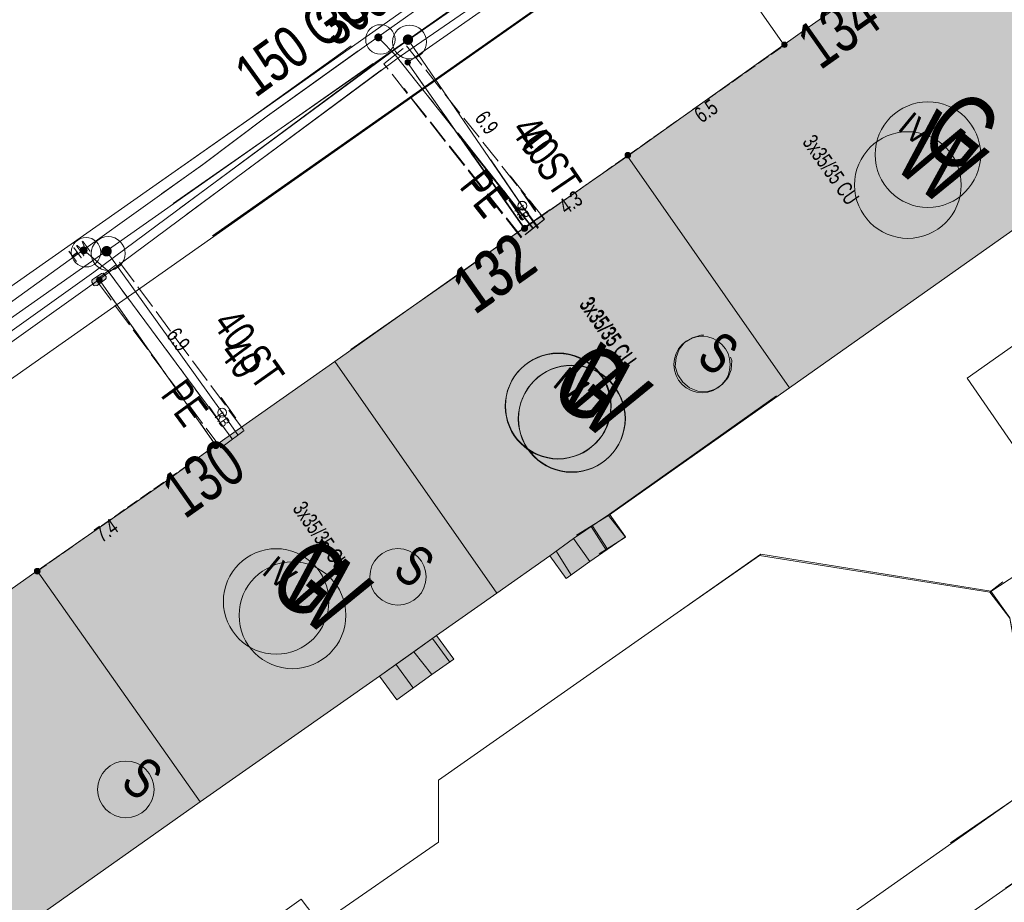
# Model space of a CAD drawing. Header units: metres. Extents: x -740 to 758, y -633 to 854.
# Tile 762 of 1056: x 293 to 326, y -42 to -12. Entities that reach past the tile are written whole.
import ezdxf

# ---------------------------------------------------------------- set-up
doc = ezdxf.new("R2010")
doc.units = ezdxf.units.M
doc.header["$MEASUREMENT"] = 0
for name, pattern in [('416_125', [0.5408, 0.416, -0.1248]), ('416_416', [0.832, 0.416, -0.416]), ('832_208', [1.04, 0.832, -0.208])]:
    doc.linetypes.add(name, pattern=pattern)
for name, color, linetype in [('Gas.LOVION', 7, 'Continuous'), ('Grundkarte.LOVION', 7, 'Continuous'), ('Grundkarte_Text.LOVION', 7, 'Continuous'), ('Strom.LOVION', 7, 'Continuous'), ('StromBemass.LOVION', 7, 'Continuous'), ('Wasser.LOVION', 7, 'Continuous')]:
    doc.layers.add(name, color=color, linetype=linetype)
doc.styles.add('ERSTELLTER_STIL_1', font='arial.ttf')

msp = doc.modelspace()

# ---------------------------------------------------------------- hatches: boundary and pattern name
at = {"layer": 'Gas.LOVION', "linetype": 'Continuous', "lineweight": 13}
for points in [[(306.168, -12.425), (306.18, -12.407), (306.191, -12.388), (306.199, -12.367), (306.204, -12.346), (306.207, -12.324), (306.207, -12.302), (306.204, -12.281), (306.199, -12.259), (306.19, -12.239), (306.18, -12.22), (306.167, -12.202), (306.152, -12.186), (306.135, -12.172), (306.116, -12.16), (306.096, -12.151), (306.075, -12.144), (306.054, -12.14), (306.032, -12.139), (306.01, -12.141), (305.988, -12.145), (305.968, -12.152), (305.948, -12.161), (305.929, -12.173), (305.912, -12.187), (305.897, -12.203), (305.885, -12.221), (305.874, -12.24), (305.866, -12.26), (305.861, -12.282), (305.858, -12.304), (305.858, -12.326), (305.861, -12.347), (305.866, -12.369), (305.875, -12.389), (305.885, -12.408), (305.898, -12.426), (305.913, -12.442), (305.93, -12.456), (305.949, -12.467), (305.969, -12.477), (305.99, -12.483), (306.011, -12.488), (306.033, -12.489), (306.055, -12.487), (306.077, -12.483), (306.097, -12.476), (306.117, -12.467), (306.136, -12.455), (306.153, -12.441)], [(306.168, -12.421), (306.181, -12.403), (306.191, -12.384), (306.199, -12.364), (306.205, -12.342), (306.208, -12.321), (306.207, -12.299), (306.205, -12.277), (306.199, -12.256), (306.191, -12.235), (306.18, -12.216), (306.167, -12.198), (306.152, -12.182), (306.135, -12.168), (306.117, -12.157), (306.097, -12.147), (306.076, -12.141), (306.054, -12.137), (306.033, -12.135), (306.011, -12.137), (305.989, -12.141), (305.968, -12.148), (305.948, -12.157), (305.93, -12.169), (305.913, -12.183), (305.898, -12.199), (305.885, -12.217), (305.875, -12.236), (305.867, -12.257), (305.861, -12.278), (305.859, -12.3), (305.859, -12.322), (305.861, -12.344), (305.867, -12.365), (305.875, -12.385), (305.886, -12.404), (305.899, -12.422), (305.914, -12.438), (305.931, -12.452), (305.949, -12.464), (305.969, -12.473), (305.99, -12.48), (306.012, -12.484), (306.034, -12.485), (306.056, -12.484), (306.077, -12.479), (306.098, -12.473), (306.118, -12.463), (306.136, -12.451), (306.153, -12.437)], [(310.752, -18.488), (310.129, -18.918), (310.352, -19.237), (310.959, -18.793)], [(310.76, -18.478), (310.137, -18.909), (310.36, -19.227), (310.967, -18.783)], [(295.942, -19.598), (295.955, -19.58), (295.966, -19.56), (295.974, -19.54), (295.979, -19.519), (295.982, -19.497), (295.982, -19.475), (295.979, -19.453), (295.974, -19.431), (295.965, -19.411), (295.955, -19.392), (295.942, -19.374), (295.927, -19.358), (295.91, -19.344), (295.891, -19.332), (295.871, -19.323), (295.85, -19.316), (295.828, -19.312), (295.806, -19.311), (295.784, -19.312), (295.763, -19.316), (295.742, -19.323), (295.722, -19.333), (295.703, -19.345), (295.686, -19.359), (295.671, -19.375), (295.659, -19.393), (295.648, -19.412), (295.64, -19.433), (295.635, -19.454), (295.632, -19.476), (295.632, -19.498), (295.635, -19.52), (295.64, -19.541), (295.648, -19.561), (295.659, -19.581), (295.672, -19.598), (295.687, -19.614), (295.704, -19.628), (295.723, -19.64), (295.743, -19.65), (295.764, -19.656), (295.785, -19.66), (295.807, -19.662), (295.829, -19.66), (295.851, -19.656), (295.872, -19.649), (295.892, -19.64), (295.91, -19.628), (295.927, -19.614)], [(295.945, -19.591), (295.958, -19.574), (295.968, -19.554), (295.976, -19.534), (295.982, -19.513), (295.984, -19.491), (295.984, -19.469), (295.981, -19.447), (295.976, -19.426), (295.968, -19.405), (295.957, -19.386), (295.944, -19.369), (295.929, -19.353), (295.912, -19.339), (295.894, -19.327), (295.874, -19.318), (295.853, -19.311), (295.831, -19.307), (295.809, -19.306), (295.787, -19.307), (295.766, -19.311), (295.745, -19.318), (295.725, -19.328), (295.707, -19.339), (295.69, -19.353), (295.675, -19.369), (295.662, -19.387), (295.651, -19.406), (295.643, -19.427), (295.638, -19.448), (295.635, -19.47), (295.635, -19.492), (295.638, -19.514), (295.644, -19.535), (295.652, -19.555), (295.663, -19.575), (295.676, -19.592), (295.691, -19.608), (295.708, -19.622), (295.726, -19.634), (295.746, -19.643), (295.767, -19.65), (295.789, -19.654), (295.81, -19.655), (295.832, -19.654), (295.854, -19.65), (295.875, -19.643), (295.895, -19.633), (295.913, -19.621), (295.93, -19.607)], [(300.584, -25.488), (299.977, -25.931), (300.184, -26.236), (300.791, -25.793)]]:
    msp.add_hatch(color=7, dxfattribs=at).paths.add_polyline_path(points)
at = {"layer": 'Grundkarte.LOVION', "linetype": 'Continuous', "lineweight": 18}
for color, points in [(9, [(313.475, -16.256), (318.972, -24.113), (332.436, -14.609), (327.024, -6.715), (320.965, -10.943), (319.417, -12.04)]), (9, [(304.097, -22.818), (311.746, -29.105), (312.833, -28.437), (318.972, -24.113), (313.475, -16.256), (309.186, -19.247), (307.749, -20.274)]), (9, [(303.554, -23.217), (309.051, -31.074), (310.848, -29.804), (311.648, -29.224), (312.868, -28.395), (318.534, -24.383), (310.853, -18.07), (309.194, -19.237)]), (9, [(303.554, -23.217), (299.212, -26.272), (297.749, -27.331), (293.46, -30.322), (298.984, -38.146), (305.07, -33.886), (307.005, -32.515), (309.051, -31.074)]), (254, [(313.416, -29.169), (312.868, -28.395), (311.648, -29.224), (312.197, -29.998)]), (254, [(313.408, -29.179), (312.833, -28.437), (311.746, -29.105), (312.517, -29.739)]), (254, [(312.197, -29.998), (311.648, -29.224), (310.848, -29.804), (311.396, -30.578)]), (9, [(285.519, -47.65), (298.984, -38.146), (293.46, -30.322), (280.022, -39.793)]), (254, [(307.585, -33.315), (307.005, -32.515), (306.231, -33.064), (306.838, -33.832)]), (254, [(306.838, -33.832), (306.231, -33.064), (305.07, -33.886), (305.65, -34.687)])]:
    msp.add_hatch(color=color, dxfattribs=at).paths.add_polyline_path(points)
at = {"layer": 'Strom.LOVION', "linetype": 'Continuous', "lineweight": 13}
for points in [[(319.24, -12.19), (318.381, -12.777), (318.518, -12.97), (319.361, -12.371)], [(310.419, -18.402), (309.563, -19.018), (309.684, -19.198), (310.54, -18.583)], [(310.427, -18.393), (309.584, -18.992), (309.705, -19.172), (310.548, -18.573)], [(295.485, -20.651), (295.774, -20.431), (295.801, -20.399), (295.795, -20.34), (295.712, -20.245), (295.696, -20.232), (295.637, -20.238), (295.332, -20.445), (295.306, -20.477), (295.311, -20.535), (295.381, -20.647), (295.398, -20.66)], [(299.946, -25.772), (299.104, -26.371), (299.225, -26.552), (300.097, -25.949)]]:
    msp.add_hatch(color=7, dxfattribs=at).paths.add_polyline_path(points)
at = {"layer": 'StromBemass.LOVION', "linetype": 'Continuous', "lineweight": 13}
for points in [[(318.872, -12.545), (318.879, -12.536), (318.885, -12.525), (318.889, -12.515), (318.892, -12.503), (318.893, -12.492), (318.893, -12.48), (318.892, -12.469), (318.889, -12.458), (318.884, -12.447), (318.879, -12.437), (318.872, -12.428), (318.864, -12.419), (318.855, -12.412), (318.845, -12.406), (318.835, -12.401), (318.824, -12.397), (318.812, -12.395), (318.801, -12.394), (318.789, -12.395), (318.778, -12.397), (318.767, -12.401), (318.757, -12.406), (318.747, -12.412), (318.738, -12.42), (318.73, -12.428), (318.723, -12.437), (318.718, -12.448), (318.714, -12.458), (318.711, -12.47), (318.709, -12.481), (318.709, -12.493), (318.711, -12.504), (318.714, -12.515), (318.718, -12.526), (318.724, -12.536), (318.73, -12.545), (318.738, -12.554), (318.747, -12.561), (318.757, -12.567), (318.768, -12.572), (318.779, -12.576), (318.79, -12.578), (318.801, -12.578), (318.813, -12.578), (318.824, -12.576), (318.835, -12.572), (318.846, -12.567), (318.855, -12.561), (318.864, -12.553)], [(306.097, -13.142), (306.104, -13.132), (306.109, -13.122), (306.114, -13.111), (306.117, -13.1), (306.118, -13.088), (306.118, -13.076), (306.116, -13.065), (306.114, -13.053), (306.109, -13.043), (306.104, -13.032), (306.097, -13.023), (306.089, -13.015), (306.08, -13.007), (306.07, -13.001), (306.059, -12.996), (306.048, -12.992), (306.037, -12.99), (306.025, -12.99), (306.013, -12.99), (306.002, -12.993), (305.991, -12.996), (305.98, -13.001), (305.97, -13.007), (305.961, -13.015), (305.953, -13.023), (305.947, -13.033), (305.941, -13.043), (305.937, -13.054), (305.934, -13.065), (305.932, -13.077), (305.933, -13.089), (305.934, -13.1), (305.937, -13.111), (305.941, -13.122), (305.947, -13.133), (305.954, -13.142), (305.962, -13.15), (305.971, -13.158), (305.981, -13.164), (305.991, -13.169), (306.002, -13.173), (306.014, -13.175), (306.026, -13.175), (306.037, -13.175), (306.049, -13.172), (306.06, -13.169), (306.07, -13.164), (306.08, -13.158), (306.089, -13.15)], [(313.563, -16.289), (313.57, -16.279), (313.576, -16.269), (313.58, -16.258), (313.583, -16.246), (313.584, -16.235), (313.584, -16.223), (313.583, -16.211), (313.58, -16.2), (313.575, -16.189), (313.57, -16.178), (313.563, -16.169), (313.555, -16.16), (313.545, -16.153), (313.535, -16.147), (313.525, -16.142), (313.514, -16.138), (313.502, -16.136), (313.49, -16.135), (313.478, -16.136), (313.467, -16.138), (313.456, -16.142), (313.445, -16.147), (313.435, -16.153), (313.426, -16.161), (313.418, -16.169), (313.411, -16.179), (313.405, -16.189), (313.401, -16.2), (313.398, -16.212), (313.397, -16.223), (313.397, -16.235), (313.398, -16.247), (313.401, -16.258), (313.406, -16.269), (313.411, -16.28), (313.418, -16.289), (313.426, -16.298), (313.435, -16.305), (313.445, -16.312), (313.456, -16.316), (313.467, -16.32), (313.479, -16.322), (313.491, -16.323), (313.503, -16.322), (313.514, -16.32), (313.525, -16.316), (313.536, -16.311), (313.546, -16.305), (313.555, -16.297)], [(313.563, -16.289), (313.57, -16.279), (313.576, -16.269), (313.58, -16.258), (313.583, -16.246), (313.584, -16.235), (313.584, -16.223), (313.583, -16.211), (313.58, -16.2), (313.575, -16.189), (313.57, -16.178), (313.563, -16.169), (313.555, -16.16), (313.545, -16.153), (313.535, -16.147), (313.525, -16.142), (313.514, -16.138), (313.502, -16.136), (313.49, -16.135), (313.478, -16.136), (313.467, -16.138), (313.456, -16.142), (313.445, -16.147), (313.435, -16.153), (313.426, -16.161), (313.418, -16.169), (313.411, -16.179), (313.405, -16.189), (313.401, -16.2), (313.398, -16.212), (313.397, -16.223), (313.397, -16.235), (313.398, -16.247), (313.401, -16.258), (313.406, -16.269), (313.411, -16.28), (313.418, -16.289), (313.426, -16.298), (313.435, -16.305), (313.445, -16.312), (313.456, -16.316), (313.467, -16.32), (313.479, -16.322), (313.491, -16.323), (313.503, -16.322), (313.514, -16.32), (313.525, -16.316), (313.536, -16.311), (313.546, -16.305), (313.555, -16.297)], [(310.051, -18.782), (310.058, -18.772), (310.063, -18.762), (310.067, -18.751), (310.07, -18.74), (310.072, -18.728), (310.072, -18.716), (310.07, -18.704), (310.067, -18.693), (310.063, -18.682), (310.057, -18.672), (310.05, -18.662), (310.042, -18.654), (310.033, -18.646), (310.023, -18.64), (310.012, -18.635), (310.001, -18.631), (309.99, -18.629), (309.978, -18.628), (309.966, -18.629), (309.955, -18.632), (309.943, -18.635), (309.933, -18.64), (309.923, -18.647), (309.914, -18.654), (309.906, -18.663), (309.899, -18.672), (309.893, -18.683), (309.889, -18.694), (309.886, -18.705), (309.884, -18.717), (309.885, -18.729), (309.886, -18.74), (309.889, -18.752), (309.893, -18.763), (309.899, -18.773), (309.906, -18.782), (309.914, -18.791), (309.923, -18.798), (309.933, -18.805), (309.944, -18.81), (309.955, -18.813), (309.967, -18.815), (309.978, -18.816), (309.99, -18.815), (310.002, -18.813), (310.013, -18.809), (310.024, -18.804), (310.034, -18.798), (310.043, -18.79)], [(310.051, -18.779), (310.058, -18.769), (310.064, -18.759), (310.068, -18.748), (310.071, -18.736), (310.073, -18.725), (310.073, -18.713), (310.071, -18.701), (310.068, -18.69), (310.064, -18.679), (310.058, -18.668), (310.051, -18.659), (310.043, -18.65), (310.034, -18.643), (310.024, -18.636), (310.013, -18.631), (310.002, -18.628), (309.99, -18.626), (309.978, -18.625), (309.967, -18.626), (309.955, -18.628), (309.944, -18.632), (309.933, -18.637), (309.923, -18.643), (309.914, -18.651), (309.906, -18.659), (309.899, -18.669), (309.893, -18.679), (309.889, -18.69), (309.886, -18.702), (309.885, -18.713), (309.885, -18.725), (309.886, -18.737), (309.889, -18.748), (309.893, -18.759), (309.899, -18.77), (309.906, -18.779), (309.914, -18.788), (309.923, -18.795), (309.933, -18.802), (309.944, -18.807), (309.955, -18.81), (309.967, -18.813), (309.979, -18.813), (309.991, -18.813), (310.002, -18.81), (310.014, -18.807), (310.024, -18.802), (310.034, -18.795), (310.043, -18.788)], [(310.069, -18.758), (310.076, -18.749), (310.082, -18.738), (310.086, -18.728), (310.089, -18.716), (310.091, -18.705), (310.091, -18.693), (310.089, -18.681), (310.086, -18.67), (310.082, -18.659), (310.076, -18.649), (310.069, -18.639), (310.061, -18.631), (310.052, -18.623), (310.042, -18.617), (310.031, -18.612), (310.02, -18.608), (310.009, -18.606), (309.997, -18.606), (309.985, -18.606), (309.974, -18.609), (309.963, -18.612), (309.952, -18.617), (309.942, -18.624), (309.933, -18.631), (309.925, -18.64), (309.918, -18.649), (309.913, -18.659), (309.908, -18.67), (309.906, -18.682), (309.904, -18.693), (309.904, -18.705), (309.906, -18.717), (309.909, -18.728), (309.913, -18.739), (309.919, -18.749), (309.926, -18.759), (309.934, -18.767), (309.943, -18.775), (309.953, -18.781), (309.963, -18.786), (309.974, -18.789), (309.986, -18.792), (309.998, -18.792), (310.009, -18.792), (310.021, -18.789), (310.032, -18.786), (310.043, -18.781), (310.052, -18.774), (310.061, -18.767)], [(310.068, -18.762), (310.075, -18.752), (310.081, -18.742), (310.085, -18.731), (310.088, -18.72), (310.089, -18.708), (310.089, -18.696), (310.088, -18.685), (310.085, -18.674), (310.08, -18.663), (310.075, -18.653), (310.068, -18.643), (310.06, -18.635), (310.051, -18.627), (310.041, -18.621), (310.03, -18.616), (310.019, -18.613), (310.008, -18.61), (309.996, -18.61), (309.985, -18.61), (309.973, -18.613), (309.962, -18.616), (309.951, -18.621), (309.942, -18.628), (309.933, -18.635), (309.925, -18.644), (309.918, -18.653), (309.912, -18.663), (309.908, -18.674), (309.905, -18.686), (309.904, -18.697), (309.904, -18.709), (309.905, -18.72), (309.908, -18.732), (309.912, -18.742), (309.918, -18.753), (309.925, -18.762), (309.933, -18.771), (309.942, -18.778), (309.952, -18.784), (309.963, -18.789), (309.974, -18.793), (309.985, -18.795), (309.997, -18.796), (310.008, -18.795), (310.02, -18.793), (310.031, -18.789), (310.042, -18.784), (310.051, -18.778), (310.06, -18.77)], [(295.634, -20.51), (295.641, -20.5), (295.646, -20.49), (295.651, -20.479), (295.654, -20.467), (295.655, -20.455), (295.655, -20.444), (295.653, -20.432), (295.65, -20.42), (295.646, -20.409), (295.64, -20.399), (295.633, -20.39), (295.625, -20.381), (295.616, -20.373), (295.606, -20.367), (295.595, -20.362), (295.584, -20.359), (295.573, -20.356), (295.561, -20.356), (295.549, -20.356), (295.537, -20.359), (295.526, -20.362), (295.515, -20.367), (295.506, -20.374), (295.496, -20.381), (295.488, -20.39), (295.481, -20.4), (295.476, -20.41), (295.471, -20.421), (295.469, -20.432), (295.467, -20.444), (295.467, -20.456), (295.469, -20.468), (295.472, -20.479), (295.476, -20.49), (295.482, -20.5), (295.489, -20.51), (295.497, -20.519), (295.506, -20.526), (295.516, -20.532), (295.527, -20.537), (295.538, -20.541), (295.55, -20.543), (295.561, -20.544), (295.573, -20.543), (295.585, -20.541), (295.596, -20.537), (295.607, -20.532), (295.617, -20.526), (295.626, -20.518)], [(299.59, -26.142), (299.597, -26.132), (299.603, -26.122), (299.607, -26.111), (299.61, -26.099), (299.611, -26.087), (299.611, -26.075), (299.61, -26.063), (299.607, -26.052), (299.602, -26.041), (299.597, -26.03), (299.589, -26.02), (299.581, -26.012), (299.572, -26.004), (299.562, -25.998), (299.551, -25.993), (299.54, -25.989), (299.528, -25.987), (299.516, -25.986), (299.504, -25.987), (299.492, -25.989), (299.481, -25.993), (299.47, -25.998), (299.46, -26.005), (299.451, -26.012), (299.443, -26.021), (299.436, -26.031), (299.43, -26.041), (299.425, -26.052), (299.422, -26.064), (299.421, -26.076), (299.421, -26.088), (299.423, -26.1), (299.426, -26.111), (299.43, -26.122), (299.436, -26.133), (299.443, -26.142), (299.451, -26.151), (299.46, -26.159), (299.471, -26.165), (299.481, -26.17), (299.493, -26.174), (299.505, -26.176), (299.516, -26.177), (299.528, -26.176), (299.54, -26.174), (299.552, -26.17), (299.562, -26.165), (299.572, -26.158), (299.582, -26.151)], [(299.591, -26.138), (299.598, -26.129), (299.603, -26.118), (299.608, -26.107), (299.611, -26.095), (299.612, -26.083), (299.612, -26.071), (299.611, -26.06), (299.608, -26.048), (299.603, -26.037), (299.597, -26.026), (299.59, -26.017), (299.582, -26.008), (299.573, -26), (299.563, -25.994), (299.552, -25.989), (299.54, -25.985), (299.529, -25.983), (299.517, -25.982), (299.505, -25.983), (299.493, -25.985), (299.482, -25.989), (299.471, -25.994), (299.461, -26.001), (299.451, -26.008), (299.443, -26.017), (299.436, -26.027), (299.431, -26.037), (299.426, -26.049), (299.423, -26.06), (299.422, -26.072), (299.422, -26.084), (299.423, -26.096), (299.426, -26.107), (299.431, -26.119), (299.437, -26.129), (299.444, -26.139), (299.452, -26.147), (299.461, -26.155), (299.471, -26.161), (299.482, -26.167), (299.494, -26.17), (299.505, -26.172), (299.517, -26.173), (299.529, -26.172), (299.541, -26.17), (299.552, -26.166), (299.563, -26.161), (299.573, -26.155), (299.583, -26.147)], [(293.536, -30.395), (293.543, -30.385), (293.549, -30.375), (293.553, -30.363), (293.556, -30.351), (293.558, -30.339), (293.558, -30.327), (293.556, -30.315), (293.553, -30.303), (293.548, -30.292), (293.542, -30.281), (293.535, -30.271), (293.527, -30.262), (293.517, -30.255), (293.507, -30.248), (293.496, -30.243), (293.484, -30.239), (293.472, -30.237), (293.46, -30.236), (293.448, -30.237), (293.436, -30.239), (293.424, -30.243), (293.413, -30.248), (293.403, -30.255), (293.393, -30.263), (293.385, -30.272), (293.378, -30.282), (293.372, -30.292), (293.368, -30.304), (293.365, -30.316), (293.363, -30.328), (293.363, -30.34), (293.365, -30.352), (293.368, -30.364), (293.372, -30.375), (293.378, -30.386), (293.386, -30.396), (293.394, -30.405), (293.403, -30.412), (293.414, -30.419), (293.425, -30.424), (293.436, -30.428), (293.448, -30.43), (293.461, -30.431), (293.473, -30.43), (293.485, -30.428), (293.496, -30.424), (293.508, -30.419), (293.518, -30.412), (293.527, -30.404)]]:
    msp.add_hatch(color=7, dxfattribs=at).paths.add_polyline_path(points)
at = {"layer": 'Wasser.LOVION', "linetype": 'Continuous', "lineweight": 13}
for points in [[(305.13, -12.319), (305.139, -12.305), (305.147, -12.291), (305.154, -12.275), (305.158, -12.259), (305.16, -12.242), (305.16, -12.225), (305.158, -12.209), (305.153, -12.192), (305.147, -12.177), (305.139, -12.162), (305.129, -12.149), (305.117, -12.136), (305.105, -12.126), (305.09, -12.117), (305.075, -12.11), (305.059, -12.105), (305.043, -12.101), (305.026, -12.1), (305.009, -12.102), (304.993, -12.105), (304.977, -12.11), (304.961, -12.117), (304.947, -12.126), (304.934, -12.137), (304.923, -12.149), (304.913, -12.163), (304.905, -12.178), (304.899, -12.193), (304.895, -12.209), (304.893, -12.226), (304.893, -12.243), (304.895, -12.26), (304.899, -12.276), (304.905, -12.291), (304.914, -12.306), (304.924, -12.32), (304.935, -12.332), (304.948, -12.343), (304.962, -12.351), (304.977, -12.359), (304.993, -12.364), (305.01, -12.367), (305.027, -12.368), (305.043, -12.367), (305.06, -12.364), (305.076, -12.358), (305.091, -12.351), (305.105, -12.342), (305.118, -12.331)], [(305.131, -12.32), (305.141, -12.306), (305.149, -12.291), (305.155, -12.276), (305.159, -12.26), (305.161, -12.243), (305.161, -12.226), (305.159, -12.209), (305.155, -12.193), (305.148, -12.177), (305.14, -12.163), (305.13, -12.149), (305.119, -12.137), (305.106, -12.126), (305.092, -12.117), (305.076, -12.11), (305.06, -12.105), (305.044, -12.102), (305.027, -12.101), (305.01, -12.102), (304.994, -12.105), (304.978, -12.111), (304.963, -12.118), (304.948, -12.127), (304.936, -12.138), (304.924, -12.15), (304.914, -12.163), (304.906, -12.178), (304.9, -12.194), (304.896, -12.21), (304.894, -12.227), (304.894, -12.244), (304.896, -12.26), (304.9, -12.277), (304.907, -12.292), (304.915, -12.307), (304.925, -12.321), (304.936, -12.333), (304.949, -12.343), (304.963, -12.352), (304.979, -12.36), (304.995, -12.365), (305.011, -12.368), (305.028, -12.369), (305.045, -12.368), (305.061, -12.364), (305.077, -12.359), (305.092, -12.352), (305.107, -12.343), (305.119, -12.332)], [(310.56, -18.492), (309.97, -18.949), (310.206, -19.251), (310.781, -18.781)], [(310.582, -18.466), (309.978, -18.939), (310.227, -19.225), (310.802, -18.755)], [(295.135, -19.539), (295.145, -19.525), (295.153, -19.511), (295.159, -19.495), (295.163, -19.479), (295.165, -19.463), (295.165, -19.446), (295.163, -19.429), (295.159, -19.413), (295.153, -19.398), (295.144, -19.383), (295.135, -19.37), (295.123, -19.358), (295.11, -19.347), (295.096, -19.338), (295.081, -19.331), (295.065, -19.326), (295.049, -19.323), (295.032, -19.322), (295.016, -19.323), (294.999, -19.326), (294.983, -19.331), (294.968, -19.339), (294.954, -19.348), (294.942, -19.358), (294.93, -19.37), (294.92, -19.384), (294.913, -19.399), (294.906, -19.414), (294.902, -19.43), (294.9, -19.447), (294.9, -19.463), (294.902, -19.48), (294.907, -19.496), (294.913, -19.511), (294.921, -19.526), (294.931, -19.539), (294.942, -19.552), (294.955, -19.562), (294.969, -19.571), (294.984, -19.578), (295, -19.583), (295.017, -19.586), (295.033, -19.587), (295.05, -19.586), (295.066, -19.583), (295.082, -19.578), (295.097, -19.571), (295.111, -19.562), (295.124, -19.551)], [(295.135, -19.539), (295.145, -19.525), (295.153, -19.511), (295.159, -19.495), (295.163, -19.479), (295.165, -19.463), (295.165, -19.446), (295.163, -19.429), (295.159, -19.413), (295.153, -19.398), (295.145, -19.383), (295.135, -19.37), (295.123, -19.357), (295.11, -19.347), (295.096, -19.338), (295.081, -19.331), (295.065, -19.326), (295.049, -19.323), (295.032, -19.322), (295.016, -19.323), (294.999, -19.326), (294.983, -19.331), (294.968, -19.338), (294.954, -19.347), (294.941, -19.358), (294.93, -19.37), (294.92, -19.384), (294.912, -19.398), (294.906, -19.414), (294.902, -19.43), (294.9, -19.447), (294.9, -19.463), (294.902, -19.48), (294.906, -19.496), (294.913, -19.512), (294.921, -19.526), (294.931, -19.54), (294.942, -19.552), (294.955, -19.562), (294.969, -19.571), (294.984, -19.578), (295, -19.583), (295.016, -19.587), (295.033, -19.588), (295.05, -19.586), (295.066, -19.583), (295.082, -19.578), (295.097, -19.571), (295.111, -19.562), (295.124, -19.551)], [(300.377, -25.641), (299.77, -26.085), (299.991, -26.373), (300.597, -25.93)]]:
    msp.add_hatch(color=7, dxfattribs=at).paths.add_polyline_path(points)

# ---------------------------------------------------------------- linework, layer by layer
at = {"layer": 'Gas.LOVION', "color": 5, "linetype": 'Continuous', "lineweight": 18}
for points in [[(298.071, -17.866), (306.025, -12.315), (315.056, -5.979), (317.653, -4.129), (329.35, 4.108), (336.538, 9.185), (344.928, 14.971), (354.801, 21.906), (362.088, 27.037), (363.495, 28.062), (367.558, 30.942), (368.021, 31.342), (367.188, 32.915), (367.597, 33.413), (377.553, 40.712), (379.682, 42.22), (380.508, 42.833), (390.092, 49.711), (395.588, 49.421), (396.218, 49.63)], [(306.025, -12.315), (306.093, -12.397), (309.901, -17.951), (310.434, -18.711)], [(208.187, -65.644), (207.207, -66.346), (206.003, -67.187), (209.374, -71.735), (213.182, -77.584), (231.121, -65.027), (234.872, -62.429), (240.175, -58.63), (244.634, -55.563), (252.668, -49.916), (254.525, -48.508), (255.093, -48.112), (261.165, -43.869), (271.041, -36.962), (271.274, -36.777), (278.041, -31.918), (282.69, -28.686), (295.8, -19.483), (304.857, -13.115)], [(308.842, -16.39), (309.91, -17.941), (310.455, -18.685)], [(295.8, -19.483), (295.867, -19.565), (299.733, -24.95), (300.266, -25.711)]]:
    msp.add_lwpolyline(points, dxfattribs=at)
at = {"layer": 'Gas.LOVION', "color": 251, "linetype": 'Continuous', "lineweight": 13}
for points in [[(310.364, -18.142), (309.882, -17.45)], [(310.372, -18.132), (309.89, -17.44)], [(309.934, -18.435), (309.453, -17.743)], [(309.942, -18.425), (309.474, -17.717)], [(300.195, -25.142), (299.698, -24.437)], [(299.766, -25.435), (299.284, -24.743)]]:
    msp.add_lwpolyline(points, dxfattribs=at)
at = {"layer": 'Gas.LOVION', "color": 7, "linetype": 'Continuous', "lineweight": 13}
for centre in [(306.085, -12.389), (295.863, -19.561)]:
    msp.add_circle(centre, 0.573, dxfattribs=at)
at = {"layer": 'Gas.LOVION', "color": 5, "linetype": 'Continuous', "lineweight": 18}
for centre, radius in [((323.669, -16.21), 1.789), ((311.121, -24.74), 1.788), ((311.134, -24.725), 1.791), ((301.559, -31.355), 1.788)]:
    msp.add_circle(centre, radius, dxfattribs=at)
at = {"layer": 'Gas.LOVION', "color": 251, "linetype": 'Continuous', "lineweight": 13}
for centre, radius in [((309.907, -17.944), 0.153), ((309.913, -17.945), 0.151), ((299.729, -24.956), 0.151)]:
    msp.add_circle(centre, radius, dxfattribs=at)
at = {"layer": 'Grundkarte.LOVION', "color": 8, "linetype": 'Continuous', "lineweight": 18}
for points in [[(388.103, 43.295), (382.293, 39.239), (372.534, 32.344), (370.127, 30.661), (369.655, 30.349), (299.405, -18.962)], [(388.103, 43.295), (382.293, 39.239), (372.534, 32.344), (370.127, 30.661), (369.655, 30.349), (299.437, -18.989)], [(299.437, -18.989), (369.655, 30.349), (370.127, 30.661), (372.534, 32.344), (382.91, 17.517), (384.147, 15.746), (386.213, 12.756), (391.882, 4.651), (392.296, 4.041), (408.545, -19.168), (408.702, -21.074), (408.903, -24.039), (408.49, -24.346), (406.995, -25.378), (379.057, -44.957), (353.946, -62.604), (353.14, -63.126)], [(297.38, -17.298), (300.672, -14.996), (317.206, -3.33), (334.906, 9.099), (351.637, 20.873), (364.301, 29.796)], [(208.701, -79.662), (227.943, -66.077), (245.066, -54.088), (264.452, -40.459), (282.645, -27.626), (300.68, -14.986), (304.104, -12.523)], [(306.193, -14.24), (209.538, -82.181), (194.801, -92.578), (192.336, -94.267), (175.192, -106.347), (166.201, -112.634), (130.053, -138.011), (129.607, -138.291)], [(306.193, -14.24), (209.538, -82.181), (194.801, -92.578), (192.336, -94.267), (175.192, -106.347), (166.201, -112.634), (130.053, -138.011), (129.607, -138.291)], [(209.538, -82.181), (306.193, -14.24)], [(304.097, -22.818), (307.749, -20.274), (309.186, -19.247), (313.475, -16.256), (318.972, -24.113), (312.833, -28.437), (311.746, -29.105)], [(318.534, -24.383), (312.868, -28.395), (311.648, -29.224), (310.848, -29.804), (309.051, -31.074), (303.554, -23.217), (309.194, -19.237), (310.853, -18.07)], [(311.648, -29.224), (312.197, -29.998)], [(306.231, -33.064), (306.838, -33.832)], [(359.896, -58.377), (353.981, -62.562), (352.682, -63.487), (351.462, -64.315), (347.993, -59.364), (344.223, -54.058), (332.234, -36.935), (327.034, -40.576), (318.43, -46.59), (309.858, -52.63), (304.605, -56.335), (299.431, -59.944), (290.747, -66.054), (282.478, -71.858), (282.006, -72.17), (277.086, -75.666), (271.637, -79.479), (262.954, -85.589), (254.238, -91.673), (247.962, -96.099), (254.25, -105.09), (243.054, -113.012), (232.627, -120.327)]]:
    msp.add_lwpolyline(points, dxfattribs=at)
at = {"layer": 'Grundkarte.LOVION', "color": 253, "linetype": 'Continuous', "lineweight": 18}
for points in [[(299.437, -18.989), (369.655, 30.349), (370.127, 30.661), (372.534, 32.344), (382.91, 17.517), (384.147, 15.746), (386.213, 12.756), (391.882, 4.651)], [(312.517, -29.739), (313.408, -29.179), (312.833, -28.437), (318.972, -24.113), (332.436, -14.609), (337.329, -11.146), (338.286, -12.471), (337.676, -12.885), (338.575, -14.216), (324.999, -23.79), (328.684, -29.134), (325.768, -31.044), (317.961, -29.798), (315.056, -31.826)], [(209.538, -82.181), (306.193, -14.24)], [(285.519, -47.65), (298.984, -38.146), (305.07, -33.886), (305.65, -34.687), (306.838, -33.832), (307.585, -33.315), (307.005, -32.515), (309.051, -31.074), (310.848, -29.804), (311.396, -30.578), (312.197, -29.998), (313.416, -29.169), (312.868, -28.395), (318.534, -24.383)], [(324.44, -39.538), (327.155, -37.677), (327.303, -36.776), (326.445, -31.924), (325.768, -31.044), (328.684, -29.134), (329.587, -29.607), (330.08, -29.204), (333.381, -29.709), (334.292, -30.566), (336.012, -31.225), (337.491, -33.356), (332.232, -37.003), (332.226, -36.945), (327.026, -40.586), (326.304, -41.07)], [(326.215, -30.696), (325.802, -31.002), (317.996, -29.756), (307.07, -37.415), (307.068, -39.514), (303.055, -42.3), (302.41, -41.447), (299.012, -43.877)], [(303.822, -54.077), (327.189, -37.635), (327.338, -36.734), (326.453, -31.914), (325.802, -31.002), (326.215, -30.696)], [(333.093, -36.348), (332.266, -36.961), (332.234, -36.935), (327.034, -40.576), (318.43, -46.59)]]:
    msp.add_lwpolyline(points, dxfattribs=at)
at = {"layer": 'Grundkarte.LOVION', "color": 8, "linetype": 'Continuous', "lineweight": 18}
for points in [[(313.475, -16.256), (319.417, -12.04), (320.965, -10.943), (327.024, -6.715), (332.436, -14.609), (318.972, -24.113)], [(303.554, -23.217), (309.051, -31.074), (307.005, -32.515), (305.07, -33.886), (298.984, -38.146), (293.46, -30.322), (297.749, -27.331), (299.212, -26.272)], [(285.519, -47.65), (280.022, -39.793), (293.46, -30.322), (298.984, -38.146)], [(318.43, -46.59), (327.034, -40.576), (334.209, -50.781), (330.916, -53.083), (334.832, -58.67), (339.539, -65.392), (340.291, -66.442), (342.97, -70.259), (337.632, -74.002), (334.227, -69.104), (329.494, -62.414)]]:
    msp.add_lwpolyline(points, close=True, dxfattribs=at)
at = {"layer": 'Grundkarte.LOVION', "color": 251, "linetype": 'Continuous', "lineweight": 13}
for points in [[(313.416, -29.169), (312.197, -29.998), (311.648, -29.224), (312.868, -28.395)], [(312.197, -29.998), (311.396, -30.578), (310.848, -29.804), (311.648, -29.224)], [(307.585, -33.315), (306.838, -33.832), (306.231, -33.064), (307.005, -32.515)], [(306.838, -33.832), (305.65, -34.687), (305.07, -33.886), (306.231, -33.064)]]:
    msp.add_lwpolyline(points, close=True, dxfattribs=at)
for points in [[(311.746, -29.105), (312.833, -28.437), (313.408, -29.179), (312.517, -29.739)], [(312.25, -28.819), (312.772, -29.625)], [(312.284, -28.777), (312.806, -29.583)], [(311.071, -29.664), (311.561, -30.444)], [(306.867, -32.617), (307.448, -33.417)], [(305.621, -33.478), (306.202, -34.278)]]:
    msp.add_lwpolyline(points, dxfattribs=at)
at = {"layer": 'Strom.LOVION', "color": 1, "linetype": 'Continuous', "lineweight": 18}
for points in [[(367.151, 29.661), (359.516, 24.924), (355.138, 22.087), (345.535, 14.956), (339.27, 10.871), (332.719, 6.536), (329.111, 3.686), (305.668, -12.586), (298.28, -18.038)], [(304.889, -13.141), (295.381, -20.189), (281.581, -30.035), (271.992, -36.559), (265.817, -40.961), (261.899, -43.664), (259.297, -45.322), (252.435, -50.101), (245.238, -55.091), (237.536, -60.499), (229.068, -66.248), (225.014, -69.215)], [(316.973, -23.073), (317.014, -23.187), (317, -23.499), (316.892, -23.76), (316.694, -24.001), (316.458, -24.157), (316.171, -24.245), (315.859, -24.231), (315.582, -24.11), (315.357, -23.925), (315.185, -23.676), (315.097, -23.389), (315.127, -23.091), (315.232, -22.799), (315.417, -22.575), (315.682, -22.416), (315.969, -22.328), (316.073, -22.333)]]:
    msp.add_lwpolyline(points, dxfattribs=at)
at = {"layer": 'Strom.LOVION', "color": 5, "linetype": 'Continuous', "lineweight": 18}
for points in [[(311.108, -10.192), (310.799, -9.75), (314.881, -6.912), (318.797, -12.5)], [(310.377, -10.722), (310.052, -10.266), (306.012, -13.085), (309.976, -18.712)], [(307.717, -15.465), (309.984, -18.702)], [(295.553, -20.438), (299.517, -26.065)]]:
    msp.add_lwpolyline(points, dxfattribs=at)
at = {"layer": 'Strom.LOVION', "color": 150, "linetype": 'Continuous', "lineweight": 18}
for points in [[(310.128, -10.894), (309.646, -10.202), (305.784, -12.871), (298.521, -18.236)], [(305.13, -13.339), (295.553, -20.438), (281.766, -30.268), (272.164, -36.808), (266.005, -41.223), (262.071, -43.913), (259.456, -45.587), (252.607, -50.35), (245.397, -55.356), (237.708, -60.748), (229.257, -66.51), (224.317, -70.096), (227.393, -74.51)]]:
    msp.add_lwpolyline(points, dxfattribs=at)
at = {"layer": 'Strom.LOVION', "color": 7, "linetype": 'Continuous', "lineweight": 13}
msp.add_lwpolyline([(295.485, -20.651), (295.398, -20.66), (295.381, -20.647), (295.311, -20.535), (295.306, -20.477), (295.332, -20.445), (295.637, -20.238), (295.696, -20.232), (295.712, -20.245), (295.795, -20.34), (295.801, -20.399), (295.774, -20.431)], close=True, dxfattribs=at)
at = {"layer": 'Strom.LOVION', "color": 1, "linetype": 'Continuous', "lineweight": 18}
for centre, radius in [((316.007, -23.323), 0.956), ((305.694, -30.523), 0.957), ((296.464, -37.726), 0.959)]:
    msp.add_circle(centre, radius, dxfattribs=at)
at = {"layer": 'StromBemass.LOVION', "color": 7, "linetype": '416_125', "lineweight": 13}
for points in [[(306.012, -13.085), (309.976, -18.712), (313.488, -16.24), (318.797, -12.5)], [(307.717, -15.465), (309.984, -18.702), (310.883, -18.067)], [(295.553, -20.438), (299.517, -26.065), (293.447, -30.338)]]:
    msp.add_lwpolyline(points, dxfattribs=at)
at = {"layer": 'StromBemass.LOVION', "color": 7, "linetype": 'Continuous', "lineweight": 13}
for centre, radius in [((318.801, -12.486), 0.092), ((306.025, -13.082), 0.0929), ((313.49, -16.229), 0.094), ((313.49, -16.229), 0.094), ((309.979, -18.719), 0.0942), ((309.978, -18.722), 0.0938), ((309.997, -18.699), 0.0934), ((309.996, -18.703), 0.093), ((295.561, -20.45), 0.0941), ((299.516, -26.081), 0.0953), ((299.517, -26.078), 0.0954), ((293.46, -30.333), 0.0974)]:
    msp.add_circle(centre, radius, dxfattribs=at)
at = {"layer": 'Wasser.LOVION', "color": 150, "linetype": 'Continuous', "lineweight": 18}
for points in [[(319.304, -2.12), (318.387, -2.712), (316.661, -3.96), (312.06, -7.232), (305.026, -12.221), (301.255, -14.909), (299.066, -16.557), (297.669, -17.536)], [(305.026, -12.221), (305.093, -12.303), (305.603, -12.829), (310.272, -18.712)], [(304.342, -12.692), (301.263, -14.899), (299.074, -16.547), (295.027, -19.44), (286.647, -25.476), (282.458, -28.28), (273.541, -34.412), (270.369, -36.732), (266.81, -39.327), (261.287, -43.458), (259.91, -44.479), (254.897, -47.925), (253.191, -48.919), (251.842, -49.938), (244.208, -55.132), (242.13, -56.71), (235.697, -61.196), (234.33, -62.172)], [(307.733, -15.479), (310.28, -18.703)], [(295.027, -19.44), (295.107, -19.506), (295.849, -20.143), (300.072, -25.848)]]:
    msp.add_lwpolyline(points, dxfattribs=at)
at = {"layer": 'Wasser.LOVION', "color": 7, "linetype": '832_208', "lineweight": 13}
for points in [[(310.656, -18.409), (309.874, -19.032), (305.219, -13.133), (305.987, -12.526)], [(300.472, -25.558), (299.688, -26.152), (295.452, -20.463), (296.25, -19.853)]]:
    msp.add_lwpolyline(points, close=True, dxfattribs=at)
at = {"layer": 'Wasser.LOVION', "color": 252, "linetype": '416_416', "lineweight": 18}
for points in [[(305.603, -12.829), (310.272, -18.712)], [(307.733, -15.479), (310.28, -18.703)], [(295.849, -20.143), (300.072, -25.848)]]:
    msp.add_lwpolyline(points, dxfattribs=at)
at = {"layer": 'Wasser.LOVION', "color": 7, "linetype": '832_208', "lineweight": 13}
msp.add_lwpolyline([(309.501, -16.931), (310.664, -18.399), (309.896, -19.006), (305.901, -13.973)], dxfattribs=at)
at = {"layer": 'Wasser.LOVION', "color": 7, "linetype": 'Continuous', "lineweight": 13}
for centre in [(305.098, -12.305), (295.112, -19.518)]:
    msp.add_circle(centre, 0.5, dxfattribs=at)
at = {"layer": 'Wasser.LOVION', "color": 94, "linetype": 'Continuous', "lineweight": 18}
for centre, radius in [((322.989, -17.24), 1.808), ((311.585, -25.167), 1.811), ((311.595, -25.155), 1.812), ((302.115, -31.825), 1.81)]:
    msp.add_circle(centre, radius, dxfattribs=at)

# ---------------------------------------------------------------- texts
at = {"layer": 'Gas.LOVION', "color": 5, "linetype": 'Continuous', "lineweight": 18, "attachment_point": 7, "style": 'ERSTELLTER_STIL_1'}
for s, insert, char_height, rotation in [('{\\A1;\\W0.72102x;300 ND ST KA (1977)}', (303.807, -12.944), 1.42279, 35.107), ('{\\A1;\\W0.72101x;300 ND ST KA (1977)}', (303.828, -12.917), 1.4228, 35.1067), ('{\\A1;\\W0.71562x;G}', (323.257, -15.793), 2.48983, 320.5838), ('{\\A1;\\W0.71557x;40 ST}', (309.476, -15.389), 1.06712, 304.2457), ('{\\A1;\\W0.71556x;KB}', (309.625, -18.094), 0.35569, 304.2461), ('{\\A1;\\W0.71554x;KB}', (309.633, -18.084), 0.35573, 304.2414), ('{\\A1;\\W0.71560x;40 ST}', (299.361, -21.951), 1.06706, 305.246), ('{\\A1;\\W0.71561x;G}', (310.702, -24.321), 2.48984, 320.584), ('{\\A1;\\W0.71561x;G}', (310.71, -24.311), 2.48984, 320.584), ('{\\A1;\\W0.71557x;KB}', (299.459, -25.097), 0.3557, 305.2444), ('{\\A1;\\W0.71562x;G}', (301.146, -30.936), 2.48983, 320.5838)]:
    msp.add_mtext(s, dxfattribs=dict(at, insert=insert, char_height=char_height, rotation=rotation))
at = {"layer": 'Grundkarte_Text.LOVION', "color": 8, "linetype": 'Continuous', "lineweight": 18, "attachment_point": 7, "style": 'ERSTELLTER_STIL_1'}
for s, insert, char_height, rotation in [('{\\A1;\\W0.71561x;134}', (320.025, -13.385), 1.60081, 35.2102), ('{\\A1;\\W0.71561x;132}', (308.308, -21.681), 1.60081, 35.2102), ('{\\A1;\\W0.71558x;132}', (308.342, -21.639), 1.60084, 35.2118), ('{\\A1;\\W0.71558x;130}', (298.469, -28.606), 1.60084, 35.2118)]:
    msp.add_mtext(s, dxfattribs=dict(at, insert=insert, char_height=char_height, rotation=rotation))
at = {"layer": 'Grundkarte_Text.LOVION', "color": 7, "linetype": 'Continuous', "lineweight": 13, "char_height": 0.83074, "attachment_point": 7, "rotation": 320.5848, "style": 'ERSTELLTER_STIL_1'}
for s, insert in [('{\\A1;\\W0.89450x;IV}', (322.605, -15.347)), ('{\\A1;\\W0.89450x;IV}', (310.893, -24.029)), ('{\\A1;\\W0.89445x;IV}', (310.928, -23.987)), ('{\\A1;\\W0.89450x;IV}', (301.032, -30.393))]:
    msp.add_mtext(s, dxfattribs=dict(at, insert=insert))
at = {"layer": 'Strom.LOVION', "color": 5, "linetype": 'Continuous', "lineweight": 18, "attachment_point": 7, "style": 'ERSTELLTER_STIL_1'}
for s, insert, char_height, rotation in [('{\\A1;\\W0.67979x;3x35/35 CU }', (319.385, -15.79), 0.53357, 305.2428), ('{\\A1;\\W0.67978x;3x35/35 CU }', (311.832, -21.278), 0.53358, 305.2439), ('{\\A1;\\W0.67983x;3x35/35 CU }', (311.811, -21.304), 0.53353, 305.246), ('{\\A1;\\W0.67983x;3x35/35 CU }', (302.092, -28.216), 0.53353, 305.246)]:
    msp.add_mtext(s, dxfattribs=dict(at, insert=insert, char_height=char_height, rotation=rotation))
at = {"layer": 'Strom.LOVION', "color": 7, "linetype": 'Continuous', "lineweight": 13, "insert": (294.744, -19.87), "char_height": 0.44459, "attachment_point": 7, "rotation": 36.239, "style": 'ERSTELLTER_STIL_1'}
msp.add_mtext('{\\A1;\\W0.71567x;HM}', dxfattribs=at)
at = {"layer": 'Strom.LOVION', "color": 1, "linetype": 'Continuous', "lineweight": 18, "attachment_point": 7, "style": 'ERSTELLTER_STIL_1'}
for s, insert, char_height, rotation in [('{\\A1;\\W0.71556x;S}', (315.761, -23.194), 1.37442, 320.5841), ('{\\A1;\\W0.71558x;S}', (315.769, -23.184), 1.37441, 320.5841), ('{\\A1;\\W0.71556x;S}', (305.45, -30.4), 1.37442, 320.5841), ('{\\A1;\\W0.71561x;S}', (296.223, -37.597), 1.37444, 320.5826)]:
    msp.add_mtext(s, dxfattribs=dict(at, insert=insert, char_height=char_height, rotation=rotation))
at = {"layer": 'StromBemass.LOVION', "color": 7, "linetype": 'Continuous', "lineweight": 13, "attachment_point": 7, "style": 'ERSTELLTER_STIL_1'}
for s, insert, char_height, rotation in [('{\\A1;\\W0.71559x;6.5}', (315.996, -15.166), 0.53355, 35.2444), ('{\\A1;\\W0.71552x;6.9}', (308.268, -14.976), 0.53358, 305.2439), ('{\\A1;\\W0.71559x;4.3}', (311.403, -18.263), 0.53355, 35.2444), ('{\\A1;\\W0.71557x;6.9}', (297.809, -22.329), 0.53354, 305.2472), ('{\\A1;\\W0.71559x;7.4}', (295.652, -29.379), 0.53355, 35.2444)]:
    msp.add_mtext(s, dxfattribs=dict(at, insert=insert, char_height=char_height, rotation=rotation))
at = {"layer": 'Wasser.LOVION', "color": 150, "linetype": 'Continuous', "lineweight": 18, "attachment_point": 7, "style": 'ERSTELLTER_STIL_1'}
for s, insert, char_height, rotation in [('{\\A1;\\W0.71928x;150 GGG BA ZM (1977)}', (301.114, -14.649), 1.42277, 35.9344), ('{\\A1;\\W0.71927x;150 GGG BA ZM (1977)}', (301.123, -14.64), 1.4228, 35.9362), ('{\\A1;\\W0.71559x;40}', (309.661, -15.743), 1.0671, 308.2446), ('{\\A1;\\W0.71559x;PE}', (307.752, -17.316), 1.0671, 308.2446), ('{\\A1;\\W0.71559x;PE}', (307.773, -17.29), 1.0671, 308.2446), ('{\\A1;\\W0.71558x;40}', (299.586, -22.949), 1.0671, 306.2443), ('{\\A1;\\W0.71559x;PE}', (297.617, -24.367), 1.06706, 306.2466)]:
    msp.add_mtext(s, dxfattribs=dict(at, insert=insert, char_height=char_height, rotation=rotation))
at = {"layer": 'Wasser.LOVION', "color": 94, "linetype": 'Continuous', "lineweight": 18, "attachment_point": 7, "style": 'ERSTELLTER_STIL_1'}
for s, insert, char_height, rotation in [('{\\A1;\\W0.71562x;W}', (322.381, -16.554), 2.48984, 320.584), ('{\\A1;\\W0.71562x;W}', (310.965, -24.483), 2.48984, 320.584), ('{\\A1;\\W0.71562x;W}', (310.986, -24.457), 2.48981, 320.5849), ('{\\A1;\\W0.71561x;W}', (301.503, -31.148), 2.48984, 320.584)]:
    msp.add_mtext(s, dxfattribs=dict(at, insert=insert, char_height=char_height, rotation=rotation))

doc.saveas('drawing.dxf')
